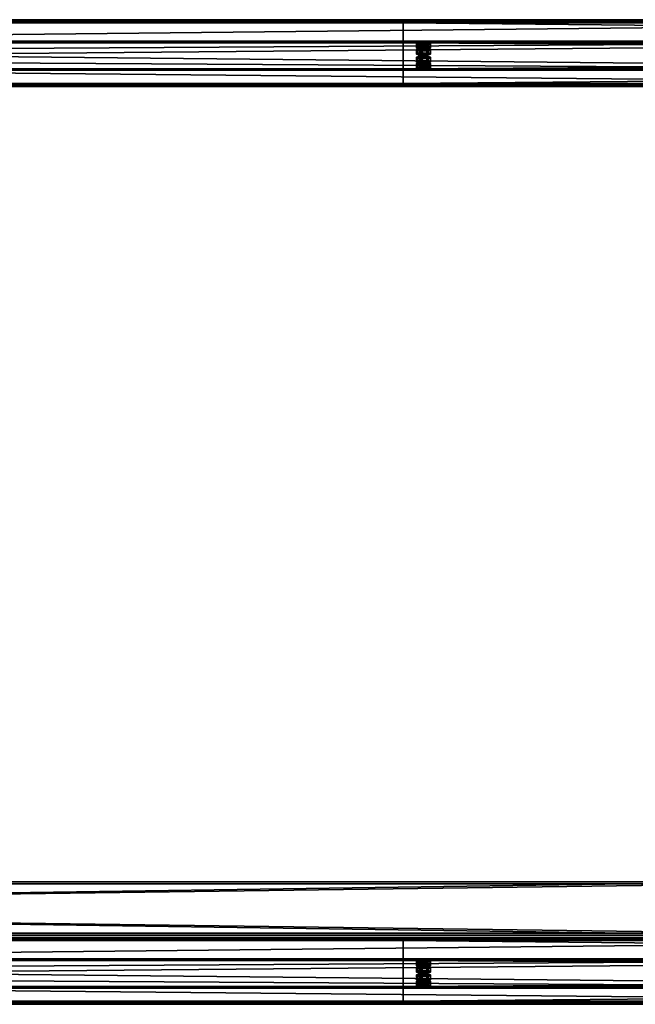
# Model space of a CAD drawing. Header units: millimetres. Extents: x -333 to 67333, y -930 to 39730.
# Tile 535 of 656: x 26728 to 27646, y 15107 to 16576. Entities that reach past the tile are written whole.
import ezdxf

# ---------------------------------------------------------------- set-up
doc = ezdxf.new("R2010")
doc.units = ezdxf.units.MM
for name, color, linetype in [('13', 7, 'Continuous'), ('3', 7, 'Continuous'), ('95', 7, 'Continuous')]:
    doc.layers.add(name, color=color, linetype=linetype)

msp = doc.modelspace()

# ---------------------------------------------------------------- meshes
at = {"layer": '13', "color": 30}
mesh = msp.add_polyface(dxfattribs=at)
corners = [(28500, 16573, 6954.9), (28500, 16500.6, 6939.5), (21700, 16500.6, 6939.5), (21700, 16573, 6954.9), (28500, 16541.8, 6745.9), (21700, 16541.8, 6745.9), (28500, 16481.1, 6733), (21700, 16481.1, 6733), (28500, 16478.4, 6745.7), (21700, 16478.4, 6745.7), (28500, 16476.5, 6745.3), (21700, 16476.5, 6745.3), (28500, 16479.6, 6730.6), (21700, 16479.6, 6730.6), (28500, 16544.2, 6744.3), (21700, 16544.2, 6744.3), (28500, 16503, 6938), (21700, 16503, 6938), (28500, 16571.5, 6952.5), (21700, 16571.5, 6952.5), (28500, 16574.2, 6939.8), (21700, 16574.2, 6939.8), (28500, 16576.1, 6940.2), (21700, 16576.1, 6940.2)]
mesh.append_faces([[corners[k] for k in face] for face in [(0, 2, 3, 3), (1, 5, 2, 2), (4, 7, 5, 5), (6, 9, 7, 7), (8, 11, 9, 9), (10, 13, 11, 11), (12, 15, 13, 13), (14, 17, 15, 15), (16, 19, 17, 17), (18, 21, 19, 19), (20, 23, 21, 21), (22, 3, 23, 23), (20, 0, 22, 22), (8, 12, 10, 10), (3, 21, 23, 23), (11, 7, 9, 9)]], dxfattribs={"vtx0": -1, "color": 30})
mesh.append_faces([[corners[k] for k in face] for face in [(1, 16, 4, 4), (16, 0, 18, 18), (18, 0, 20, 20), (12, 6, 14, 14), (14, 4, 16, 16), (21, 3, 19, 19), (2, 19, 3, 3), (19, 2, 17, 17), (17, 2, 15, 15)]], dxfattribs={"vtx0": -1, "vtx1": -1, "color": 30})
mesh.append_faces([[corners[k] for k in face] for face in [(16, 1, 0, 0), (12, 8, 6, 6), (14, 6, 4, 4), (15, 2, 5, 5), (7, 11, 13, 13), (5, 13, 15, 15), (13, 5, 7, 7)]], dxfattribs={"vtx0": -1, "vtx2": -1, "vtx3": -1, "color": 30})
mesh.append_faces([[corners[k] for k in face] for face in [(0, 1, 2, 2), (1, 4, 5, 5), (4, 6, 7, 7), (6, 8, 9, 9), (8, 10, 11, 11), (10, 12, 13, 13), (12, 14, 15, 15), (14, 16, 17, 17), (16, 18, 19, 19), (18, 20, 21, 21), (20, 22, 23, 23), (22, 0, 3, 3)]], dxfattribs={"vtx2": -1, "vtx3": -1, "color": 30})
mesh = msp.add_polyface(dxfattribs=at)
corners = [(34100, 16573, 6954.9), (34100, 16500.6, 6939.5), (27300, 16500.6, 6939.5), (27300, 16573, 6954.9), (34100, 16541.8, 6745.9), (27300, 16541.8, 6745.9), (34100, 16481.1, 6733), (27300, 16481.1, 6733), (34100, 16478.4, 6745.7), (27300, 16478.4, 6745.7), (34100, 16476.5, 6745.3), (27300, 16476.5, 6745.3), (34100, 16479.6, 6730.6), (27300, 16479.6, 6730.6), (34100, 16544.2, 6744.3), (27300, 16544.2, 6744.3), (34100, 16503, 6938), (27300, 16503, 6938), (34100, 16571.5, 6952.5), (27300, 16571.5, 6952.5), (34100, 16574.2, 6939.8), (27300, 16574.2, 6939.8), (34100, 16576.1, 6940.2), (27300, 16576.1, 6940.2)]
mesh.append_faces([[corners[k] for k in face] for face in [(0, 2, 3, 3), (1, 5, 2, 2), (4, 7, 5, 5), (6, 9, 7, 7), (8, 11, 9, 9), (10, 13, 11, 11), (12, 15, 13, 13), (14, 17, 15, 15), (16, 19, 17, 17), (18, 21, 19, 19), (20, 23, 21, 21), (22, 3, 23, 23), (20, 0, 22, 22), (8, 12, 10, 10), (3, 21, 23, 23), (11, 7, 9, 9)]], dxfattribs={"vtx0": -1, "color": 30})
mesh.append_faces([[corners[k] for k in face] for face in [(1, 16, 4, 4), (16, 0, 18, 18), (18, 0, 20, 20), (12, 6, 14, 14), (14, 4, 16, 16), (21, 3, 19, 19), (2, 19, 3, 3), (19, 2, 17, 17), (17, 2, 15, 15)]], dxfattribs={"vtx0": -1, "vtx1": -1, "color": 30})
mesh.append_faces([[corners[k] for k in face] for face in [(16, 1, 0, 0), (12, 8, 6, 6), (14, 6, 4, 4), (15, 2, 5, 5), (7, 11, 13, 13), (5, 13, 15, 15), (13, 5, 7, 7)]], dxfattribs={"vtx0": -1, "vtx2": -1, "vtx3": -1, "color": 30})
mesh.append_faces([[corners[k] for k in face] for face in [(0, 1, 2, 2), (1, 4, 5, 5), (4, 6, 7, 7), (6, 8, 9, 9), (8, 10, 11, 11), (10, 12, 13, 13), (12, 14, 15, 15), (14, 16, 17, 17), (16, 18, 19, 19), (18, 20, 21, 21), (20, 22, 23, 23), (22, 0, 3, 3)]], dxfattribs={"vtx2": -1, "vtx3": -1, "color": 30})
mesh = msp.add_polyface(dxfattribs=at)
corners = [(28500, 15203.6, 6663.8), (28500, 15131.2, 6648.5), (21700, 15131.2, 6648.5), (21700, 15203.6, 6663.8), (28500, 15172.4, 6454.8), (21700, 15172.4, 6454.8), (28500, 15111.7, 6441.9), (21700, 15111.7, 6441.9), (28500, 15109, 6454.6), (21700, 15109, 6454.6), (28500, 15107.1, 6454.2), (21700, 15107.1, 6454.2), (28500, 15110.2, 6439.5), (21700, 15110.2, 6439.5), (28500, 15174.8, 6453.2), (21700, 15174.8, 6453.2), (28500, 15133.6, 6646.9), (21700, 15133.6, 6646.9), (28500, 15202.1, 6661.5), (21700, 15202.1, 6661.5), (28500, 15204.8, 6648.8), (21700, 15204.8, 6648.8), (28500, 15206.7, 6649.2), (21700, 15206.7, 6649.2)]
mesh.append_faces([[corners[k] for k in face] for face in [(0, 2, 3, 3), (1, 5, 2, 2), (4, 7, 5, 5), (6, 9, 7, 7), (8, 11, 9, 9), (10, 13, 11, 11), (12, 15, 13, 13), (14, 17, 15, 15), (16, 19, 17, 17), (18, 21, 19, 19), (20, 23, 21, 21), (22, 3, 23, 23), (6, 10, 8, 8), (20, 0, 22, 22), (11, 7, 9, 9), (23, 19, 21, 21)]], dxfattribs={"vtx0": -1, "color": 30})
mesh.append_faces([[corners[k] for k in face] for face in [(12, 6, 14, 14), (14, 1, 16, 16), (16, 0, 18, 18), (18, 0, 20, 20), (3, 19, 23, 23), (19, 2, 17, 17), (17, 2, 15, 15), (15, 5, 13, 13), (13, 7, 11, 11)]], dxfattribs={"vtx0": -1, "vtx1": -1, "color": 30})
mesh.append_faces([[corners[k] for k in face] for face in [(6, 12, 10, 10), (14, 6, 4, 4), (14, 4, 1, 1), (16, 1, 0, 0), (19, 3, 2, 2), (15, 2, 5, 5), (13, 5, 7, 7)]], dxfattribs={"vtx0": -1, "vtx2": -1, "vtx3": -1, "color": 30})
mesh.append_faces([[corners[k] for k in face] for face in [(0, 1, 2, 2), (1, 4, 5, 5), (4, 6, 7, 7), (6, 8, 9, 9), (8, 10, 11, 11), (10, 12, 13, 13), (12, 14, 15, 15), (14, 16, 17, 17), (16, 18, 19, 19), (18, 20, 21, 21), (20, 22, 23, 23), (22, 0, 3, 3)]], dxfattribs={"vtx2": -1, "vtx3": -1, "color": 30})
mesh = msp.add_polyface(dxfattribs=at)
corners = [(34100, 15203.6, 6663.8), (34100, 15131.2, 6648.5), (27300, 15131.2, 6648.5), (27300, 15203.6, 6663.8), (34100, 15172.4, 6454.8), (27300, 15172.4, 6454.8), (34100, 15111.7, 6441.9), (27300, 15111.7, 6441.9), (34100, 15109, 6454.6), (27300, 15109, 6454.6), (34100, 15107.1, 6454.2), (27300, 15107.1, 6454.2), (34100, 15110.2, 6439.5), (27300, 15110.2, 6439.5), (34100, 15174.8, 6453.2), (27300, 15174.8, 6453.2), (34100, 15133.6, 6646.9), (27300, 15133.6, 6646.9), (34100, 15202.1, 6661.5), (27300, 15202.1, 6661.5), (34100, 15204.8, 6648.8), (27300, 15204.8, 6648.8), (34100, 15206.7, 6649.2), (27300, 15206.7, 6649.2)]
mesh.append_faces([[corners[k] for k in face] for face in [(0, 2, 3, 3), (1, 5, 2, 2), (4, 7, 5, 5), (6, 9, 7, 7), (8, 11, 9, 9), (10, 13, 11, 11), (12, 15, 13, 13), (14, 17, 15, 15), (16, 19, 17, 17), (18, 21, 19, 19), (20, 23, 21, 21), (22, 3, 23, 23), (6, 10, 8, 8), (20, 0, 22, 22), (11, 7, 9, 9), (23, 19, 21, 21)]], dxfattribs={"vtx0": -1, "color": 30})
mesh.append_faces([[corners[k] for k in face] for face in [(12, 6, 14, 14), (14, 1, 16, 16), (16, 0, 18, 18), (18, 0, 20, 20), (3, 19, 23, 23), (19, 2, 17, 17), (17, 2, 15, 15), (15, 5, 13, 13), (13, 7, 11, 11)]], dxfattribs={"vtx0": -1, "vtx1": -1, "color": 30})
mesh.append_faces([[corners[k] for k in face] for face in [(6, 12, 10, 10), (14, 6, 4, 4), (14, 4, 1, 1), (16, 1, 0, 0), (19, 3, 2, 2), (15, 2, 5, 5), (13, 5, 7, 7)]], dxfattribs={"vtx0": -1, "vtx2": -1, "vtx3": -1, "color": 30})
mesh.append_faces([[corners[k] for k in face] for face in [(0, 1, 2, 2), (1, 4, 5, 5), (4, 6, 7, 7), (6, 8, 9, 9), (8, 10, 11, 11), (10, 12, 13, 13), (12, 14, 15, 15), (14, 16, 17, 17), (16, 18, 19, 19), (18, 20, 21, 21), (20, 22, 23, 23), (22, 0, 3, 3)]], dxfattribs={"vtx2": -1, "vtx3": -1, "color": 30})
at = {"layer": '3', "color": 91}
mesh = msp.add_polyface(dxfattribs=at)
corners = [(27840, 15287, 2983), (27840, 15213, 2983), (22360, 15213, 2983), (22360, 15287, 2983), (27840, 15213, 3057), (22360, 15213, 3057), (27840, 15287, 3057), (22360, 15287, 3057), (27840, 15290, 2980), (27840, 15290, 3060), (22360, 15290, 3060), (22360, 15290, 2980), (27840, 15210, 3060), (22360, 15210, 3060), (27840, 15210, 2980), (22360, 15210, 2980)]
mesh.append_faces([[corners[k] for k in face] for face in [(0, 2, 3, 3), (1, 5, 2, 2), (4, 7, 5, 5), (6, 3, 7, 7), (8, 10, 11, 11), (9, 13, 10, 10), (12, 15, 13, 13), (14, 11, 15, 15)]], dxfattribs={"vtx0": -1, "color": 91})
mesh.append_faces([[corners[k] for k in face] for face in [(9, 6, 12, 12), (6, 8, 0, 0), (0, 8, 1, 1), (12, 4, 14, 14), (4, 12, 6, 6), (14, 1, 8, 8), (11, 3, 15, 15), (3, 10, 7, 7), (7, 10, 5, 5), (15, 2, 13, 13), (2, 15, 3, 3), (13, 5, 10, 10)]], dxfattribs={"vtx0": -1, "vtx1": -1, "color": 91})
mesh.append_faces([[corners[k] for k in face] for face in [(6, 9, 8, 8), (14, 4, 1, 1), (3, 11, 10, 10), (13, 2, 5, 5)]], dxfattribs={"vtx0": -1, "vtx2": -1, "vtx3": -1, "color": 91})
mesh.append_faces([[corners[k] for k in face] for face in [(0, 1, 2, 2), (1, 4, 5, 5), (4, 6, 7, 7), (6, 0, 3, 3), (8, 9, 10, 10), (9, 12, 13, 13), (12, 14, 15, 15), (14, 8, 11, 11)]], dxfattribs={"vtx2": -1, "vtx3": -1, "color": 91})
at = {"layer": '95', "color": 20}
mesh = msp.add_polyface(dxfattribs=at)
corners = [(27324, 16511, 6890.6), (27324.8, 16511.6, 6887.7), (27324.8, 16513.6, 6888.1), (27324, 16513, 6891), (27327, 16512.1, 6885.5), (27327, 16514.1, 6886), (27330, 16512.3, 6884.7), (27330, 16514.2, 6885.2), (27333, 16512.1, 6885.5), (27333, 16514.1, 6886), (27335.2, 16511.6, 6887.7), (27335.2, 16513.6, 6888.1), (27336, 16511, 6890.6), (27336, 16513, 6891), (27335.2, 16510.4, 6893.6), (27335.2, 16512.4, 6894), (27333, 16509.9, 6895.7), (27333, 16511.9, 6896.1), (27330, 16509.8, 6896.5), (27330, 16511.7, 6896.9), (27327, 16509.9, 6895.7), (27327, 16511.9, 6896.1), (27324.8, 16510.4, 6893.6), (27324.8, 16512.4, 6894), (27319.6, 16513, 6891), (27324.8, 16514.8, 6882.2), (27324.8, 16522.2, 6883.8), (27319.6, 16520.3, 6892.6), (27335.2, 16514.8, 6882.2), (27335.2, 16522.2, 6883.8), (27340.4, 16513, 6891), (27340.4, 16520.3, 6892.6), (27335.2, 16511.1, 6899.8), (27335.2, 16518.4, 6901.4), (27324.8, 16511.1, 6899.8), (27324.8, 16518.4, 6901.4), (27319.6, 16503.7, 6889.1), (27324.8, 16505.6, 6880.3), (27324.8, 16512.9, 6881.8), (27319.6, 16511, 6890.6), (27335.2, 16505.6, 6880.3), (27335.2, 16512.9, 6881.8), (27340.4, 16503.7, 6889.1), (27340.4, 16511, 6890.6), (27335.2, 16501.8, 6897.9), (27335.2, 16509.1, 6899.4), (27324.8, 16501.8, 6897.9), (27324.8, 16509.1, 6899.4), (27324, 16531.8, 6792.8), (27324.8, 16532.4, 6789.9), (27324.8, 16534.4, 6790.3), (27324, 16533.8, 6793.2), (27327, 16532.9, 6787.7), (27327, 16534.8, 6788.1), (27330, 16533.1, 6786.9), (27330, 16535, 6787.3), (27333, 16532.9, 6787.7), (27333, 16534.8, 6788.1), (27335.2, 16532.4, 6789.9), (27335.2, 16534.4, 6790.3), (27336, 16531.8, 6792.8), (27336, 16533.8, 6793.2), (27335.2, 16531.2, 6795.7), (27335.2, 16533.1, 6796.2), (27333, 16530.7, 6797.9), (27333, 16532.7, 6798.3), (27330, 16530.6, 6798.7), (27330, 16532.5, 6799.1), (27327, 16530.7, 6797.9), (27327, 16532.7, 6798.3), (27324.8, 16531.2, 6795.7), (27324.8, 16533.1, 6796.2), (27319.6, 16533.8, 6793.2), (27324.8, 16535.6, 6784.4), (27324.8, 16543, 6786), (27319.6, 16541.1, 6794.8), (27335.2, 16535.6, 6784.4), (27335.2, 16543, 6786), (27340.4, 16533.8, 6793.2), (27340.4, 16541.1, 6794.8), (27335.2, 16531.9, 6802), (27335.2, 16539.2, 6803.6), (27324.8, 16531.9, 6802), (27324.8, 16539.2, 6803.6), (27319.6, 16524.5, 6791.2), (27324.8, 16526.3, 6782.4), (27324.8, 16533.7, 6784), (27319.6, 16531.8, 6792.8), (27335.2, 16526.3, 6782.4), (27335.2, 16533.7, 6784), (27340.4, 16524.5, 6791.2), (27340.4, 16531.8, 6792.8), (27335.2, 16522.6, 6800), (27335.2, 16529.9, 6801.6), (27324.8, 16522.6, 6800), (27324.8, 16529.9, 6801.6)]
mesh.append_faces([[corners[k] for k in face] for face in [(0, 2, 3, 3), (1, 5, 2, 2), (4, 7, 5, 5), (6, 9, 7, 7), (8, 11, 9, 9), (10, 13, 11, 11), (12, 15, 13, 13), (14, 17, 15, 15), (16, 19, 17, 17), (18, 21, 19, 19), (20, 23, 21, 21), (22, 3, 23, 23), (4, 8, 6, 6), (16, 20, 18, 18), (23, 19, 21, 21), (9, 5, 7, 7), (24, 26, 27, 27), (25, 29, 26, 26), (28, 31, 29, 29), (30, 33, 31, 31), (32, 35, 33, 33), (34, 27, 35, 35), (25, 30, 28, 28), (32, 24, 34, 34), (27, 33, 35, 35), (31, 26, 29, 29), (36, 38, 39, 39), (37, 41, 38, 38), (40, 43, 41, 41), (42, 45, 43, 43), (44, 47, 45, 45), (46, 39, 47, 47), (37, 42, 40, 40), (44, 36, 46, 46), (39, 45, 47, 47), (43, 38, 41, 41), (48, 50, 51, 51), (49, 53, 50, 50), (52, 55, 53, 53), (54, 57, 55, 55), (56, 59, 57, 57), (58, 61, 59, 59), (60, 63, 61, 61), (62, 65, 63, 63), (64, 67, 65, 65), (66, 69, 67, 67), (68, 71, 69, 69), (70, 51, 71, 71), (52, 56, 54, 54), (64, 68, 66, 66), (71, 67, 69, 69), (57, 53, 55, 55), (72, 74, 75, 75), (73, 77, 74, 74), (76, 79, 77, 77), (78, 81, 79, 79), (80, 83, 81, 81), (82, 75, 83, 83), (73, 78, 76, 76), (80, 72, 82, 82), (75, 81, 83, 83), (79, 74, 77, 77), (84, 86, 87, 87), (85, 89, 86, 86), (88, 91, 89, 89), (90, 93, 91, 91), (92, 95, 93, 93), (94, 87, 95, 95), (85, 90, 88, 88), (92, 84, 94, 94), (87, 93, 95, 95), (91, 86, 89, 89)]], dxfattribs={"vtx0": -1, "color": 20})
mesh.append_faces([[corners[k] for k in face] for face in [(8, 4, 10, 10), (10, 1, 12, 12), (12, 0, 14, 14), (14, 22, 16, 16), (19, 23, 17, 17), (17, 23, 15, 15), (15, 3, 13, 13), (13, 2, 11, 11), (11, 5, 9, 9), (30, 24, 32, 32), (33, 27, 31, 31), (42, 36, 44, 44), (45, 39, 43, 43), (56, 52, 58, 58), (58, 49, 60, 60), (60, 48, 62, 62), (62, 70, 64, 64), (67, 71, 65, 65), (65, 71, 63, 63), (63, 51, 61, 61), (61, 50, 59, 59), (59, 53, 57, 57), (78, 72, 80, 80), (81, 74, 79, 79), (90, 84, 92, 92), (93, 87, 91, 91)]], dxfattribs={"vtx0": -1, "vtx1": -1, "color": 20})
mesh.append_faces([[corners[k] for k in face] for face in [(10, 4, 1, 1), (12, 1, 0, 0), (14, 0, 22, 22), (16, 22, 20, 20), (15, 23, 3, 3), (13, 3, 2, 2), (11, 2, 5, 5), (30, 25, 24, 24), (31, 27, 26, 26), (42, 37, 36, 36), (43, 39, 38, 38), (58, 52, 49, 49), (60, 49, 48, 48), (62, 48, 70, 70), (64, 70, 68, 68), (63, 71, 51, 51), (61, 51, 50, 50), (59, 50, 53, 53), (78, 73, 72, 72), (81, 75, 74, 74), (90, 85, 84, 84), (91, 87, 86, 86)]], dxfattribs={"vtx0": -1, "vtx2": -1, "vtx3": -1, "color": 20})
mesh.append_faces([[corners[k] for k in face] for face in [(0, 1, 2, 2), (1, 4, 5, 5), (4, 6, 7, 7), (6, 8, 9, 9), (8, 10, 11, 11), (10, 12, 13, 13), (12, 14, 15, 15), (14, 16, 17, 17), (16, 18, 19, 19), (18, 20, 21, 21), (20, 22, 23, 23), (22, 0, 3, 3), (24, 25, 26, 26), (25, 28, 29, 29), (28, 30, 31, 31), (30, 32, 33, 33), (32, 34, 35, 35), (34, 24, 27, 27), (36, 37, 38, 38), (37, 40, 41, 41), (40, 42, 43, 43), (42, 44, 45, 45), (44, 46, 47, 47), (46, 36, 39, 39), (48, 49, 50, 50), (49, 52, 53, 53), (52, 54, 55, 55), (54, 56, 57, 57), (56, 58, 59, 59), (58, 60, 61, 61), (60, 62, 63, 63), (62, 64, 65, 65), (64, 66, 67, 67), (66, 68, 69, 69), (68, 70, 71, 71), (70, 48, 51, 51), (72, 73, 74, 74), (73, 76, 77, 77), (76, 78, 79, 79), (78, 80, 81, 81), (80, 82, 83, 83), (82, 72, 75, 75), (84, 85, 86, 86), (85, 88, 89, 89), (88, 90, 91, 91), (90, 92, 93, 93), (92, 94, 95, 95), (94, 84, 87, 87)]], dxfattribs={"vtx2": -1, "vtx3": -1, "color": 20})
mesh = msp.add_polyface(dxfattribs=at)
corners = [(27324, 15141.6, 6599.5), (27324.8, 15142.2, 6596.6), (27324.8, 15144.2, 6597), (27324, 15143.6, 6600), (27327, 15142.7, 6594.5), (27327, 15144.6, 6594.9), (27330, 15142.9, 6593.7), (27330, 15144.8, 6594.1), (27333, 15142.7, 6594.5), (27333, 15144.6, 6594.9), (27335.2, 15142.2, 6596.6), (27335.2, 15144.2, 6597), (27336, 15141.6, 6599.5), (27336, 15143.6, 6600), (27335.2, 15141, 6602.5), (27335.2, 15142.9, 6602.9), (27333, 15140.5, 6604.6), (27333, 15142.5, 6605), (27330, 15140.4, 6605.4), (27330, 15142.3, 6605.8), (27327, 15140.5, 6604.6), (27327, 15142.5, 6605), (27324.8, 15141, 6602.5), (27324.8, 15142.9, 6602.9), (27319.6, 15143.6, 6600), (27324.8, 15145.4, 6591.2), (27324.8, 15152.8, 6592.7), (27319.6, 15150.9, 6601.5), (27335.2, 15145.4, 6591.2), (27335.2, 15152.8, 6592.7), (27340.4, 15143.6, 6600), (27340.4, 15150.9, 6601.5), (27335.2, 15141.7, 6608.8), (27335.2, 15149, 6610.3), (27324.8, 15141.7, 6608.8), (27324.8, 15149, 6610.3), (27319.6, 15134.3, 6598), (27324.8, 15136.1, 6589.2), (27324.8, 15143.5, 6590.7), (27319.6, 15141.6, 6599.5), (27335.2, 15136.1, 6589.2), (27335.2, 15143.5, 6590.7), (27340.4, 15134.3, 6598), (27340.4, 15141.6, 6599.5), (27335.2, 15132.4, 6606.8), (27335.2, 15139.7, 6608.4), (27324.8, 15132.4, 6606.8), (27324.8, 15139.7, 6608.4), (27324, 15162.4, 6501.7), (27324.8, 15163, 6498.8), (27324.8, 15165, 6499.2), (27324, 15164.4, 6502.1), (27327, 15163.5, 6496.6), (27327, 15165.4, 6497.1), (27330, 15163.6, 6495.9), (27330, 15165.6, 6496.3), (27333, 15163.5, 6496.6), (27333, 15165.4, 6497.1), (27335.2, 15163, 6498.8), (27335.2, 15165, 6499.2), (27336, 15162.4, 6501.7), (27336, 15164.4, 6502.1), (27335.2, 15161.8, 6504.7), (27335.2, 15163.7, 6505.1), (27333, 15161.3, 6506.8), (27333, 15163.3, 6507.2), (27330, 15161.2, 6507.6), (27330, 15163.1, 6508), (27327, 15161.3, 6506.8), (27327, 15163.3, 6507.2), (27324.8, 15161.8, 6504.7), (27324.8, 15163.7, 6505.1), (27319.6, 15164.4, 6502.1), (27324.8, 15166.2, 6493.3), (27324.8, 15173.6, 6494.9), (27319.6, 15171.7, 6503.7), (27335.2, 15166.2, 6493.3), (27335.2, 15173.6, 6494.9), (27340.4, 15164.4, 6502.1), (27340.4, 15171.7, 6503.7), (27335.2, 15162.5, 6511), (27335.2, 15169.8, 6512.5), (27324.8, 15162.5, 6511), (27324.8, 15169.8, 6512.5), (27319.6, 15155.1, 6500.2), (27324.8, 15156.9, 6491.4), (27324.8, 15164.3, 6492.9), (27319.6, 15162.4, 6501.7), (27335.2, 15156.9, 6491.4), (27335.2, 15164.3, 6492.9), (27340.4, 15155.1, 6500.2), (27340.4, 15162.4, 6501.7), (27335.2, 15153.2, 6509), (27335.2, 15160.5, 6510.5), (27324.8, 15153.2, 6509), (27324.8, 15160.5, 6510.5)]
mesh.append_faces([[corners[k] for k in face] for face in [(0, 2, 3, 3), (1, 5, 2, 2), (4, 7, 5, 5), (6, 9, 7, 7), (8, 11, 9, 9), (10, 13, 11, 11), (12, 15, 13, 13), (14, 17, 15, 15), (16, 19, 17, 17), (18, 21, 19, 19), (20, 23, 21, 21), (22, 3, 23, 23), (4, 8, 6, 6), (16, 20, 18, 18), (21, 17, 19, 19), (9, 5, 7, 7), (24, 26, 27, 27), (25, 29, 26, 26), (28, 31, 29, 29), (30, 33, 31, 31), (32, 35, 33, 33), (34, 27, 35, 35), (25, 30, 28, 28), (32, 24, 34, 34), (27, 33, 35, 35), (31, 26, 29, 29), (36, 38, 39, 39), (37, 41, 38, 38), (40, 43, 41, 41), (42, 45, 43, 43), (44, 47, 45, 45), (46, 39, 47, 47), (37, 42, 40, 40), (44, 36, 46, 46), (39, 45, 47, 47), (43, 38, 41, 41), (48, 50, 51, 51), (49, 53, 50, 50), (52, 55, 53, 53), (54, 57, 55, 55), (56, 59, 57, 57), (58, 61, 59, 59), (60, 63, 61, 61), (62, 65, 63, 63), (64, 67, 65, 65), (66, 69, 67, 67), (68, 71, 69, 69), (70, 51, 71, 71), (52, 56, 54, 54), (64, 68, 66, 66), (69, 65, 67, 67), (57, 53, 55, 55), (72, 74, 75, 75), (73, 77, 74, 74), (76, 79, 77, 77), (78, 81, 79, 79), (80, 83, 81, 81), (82, 75, 83, 83), (73, 78, 76, 76), (80, 72, 82, 82), (75, 81, 83, 83), (79, 74, 77, 77), (84, 86, 87, 87), (85, 89, 86, 86), (88, 91, 89, 89), (90, 93, 91, 91), (92, 95, 93, 93), (94, 87, 95, 95), (85, 90, 88, 88), (92, 84, 94, 94), (87, 93, 95, 95), (91, 86, 89, 89)]], dxfattribs={"vtx0": -1, "color": 20})
mesh.append_faces([[corners[k] for k in face] for face in [(8, 4, 10, 10), (10, 1, 12, 12), (12, 0, 14, 14), (14, 22, 16, 16), (17, 23, 15, 15), (15, 3, 13, 13), (13, 2, 11, 11), (11, 5, 9, 9), (30, 24, 32, 32), (33, 27, 31, 31), (42, 36, 44, 44), (45, 39, 43, 43), (56, 52, 58, 58), (58, 49, 60, 60), (60, 48, 62, 62), (62, 70, 64, 64), (65, 71, 63, 63), (63, 51, 61, 61), (61, 50, 59, 59), (59, 53, 57, 57), (78, 72, 80, 80), (81, 75, 79, 79), (90, 84, 92, 92), (93, 87, 91, 91)]], dxfattribs={"vtx0": -1, "vtx1": -1, "color": 20})
mesh.append_faces([[corners[k] for k in face] for face in [(10, 4, 1, 1), (12, 1, 0, 0), (14, 0, 22, 22), (16, 22, 20, 20), (17, 21, 23, 23), (15, 23, 3, 3), (13, 3, 2, 2), (11, 2, 5, 5), (30, 25, 24, 24), (31, 27, 26, 26), (42, 37, 36, 36), (43, 39, 38, 38), (58, 52, 49, 49), (60, 49, 48, 48), (62, 48, 70, 70), (64, 70, 68, 68), (65, 69, 71, 71), (63, 71, 51, 51), (61, 51, 50, 50), (59, 50, 53, 53), (78, 73, 72, 72), (79, 75, 74, 74), (90, 85, 84, 84), (91, 87, 86, 86)]], dxfattribs={"vtx0": -1, "vtx2": -1, "vtx3": -1, "color": 20})
mesh.append_faces([[corners[k] for k in face] for face in [(0, 1, 2, 2), (1, 4, 5, 5), (4, 6, 7, 7), (6, 8, 9, 9), (8, 10, 11, 11), (10, 12, 13, 13), (12, 14, 15, 15), (14, 16, 17, 17), (16, 18, 19, 19), (18, 20, 21, 21), (20, 22, 23, 23), (22, 0, 3, 3), (24, 25, 26, 26), (25, 28, 29, 29), (28, 30, 31, 31), (30, 32, 33, 33), (32, 34, 35, 35), (34, 24, 27, 27), (36, 37, 38, 38), (37, 40, 41, 41), (40, 42, 43, 43), (42, 44, 45, 45), (44, 46, 47, 47), (46, 36, 39, 39), (48, 49, 50, 50), (49, 52, 53, 53), (52, 54, 55, 55), (54, 56, 57, 57), (56, 58, 59, 59), (58, 60, 61, 61), (60, 62, 63, 63), (62, 64, 65, 65), (64, 66, 67, 67), (66, 68, 69, 69), (68, 70, 71, 71), (70, 48, 51, 51), (72, 73, 74, 74), (73, 76, 77, 77), (76, 78, 79, 79), (78, 80, 81, 81), (80, 82, 83, 83), (82, 72, 75, 75), (84, 85, 86, 86), (85, 88, 89, 89), (88, 90, 91, 91), (90, 92, 93, 93), (92, 94, 95, 95), (94, 84, 87, 87)]], dxfattribs={"vtx2": -1, "vtx3": -1, "color": 20})

doc.saveas('drawing.dxf')
